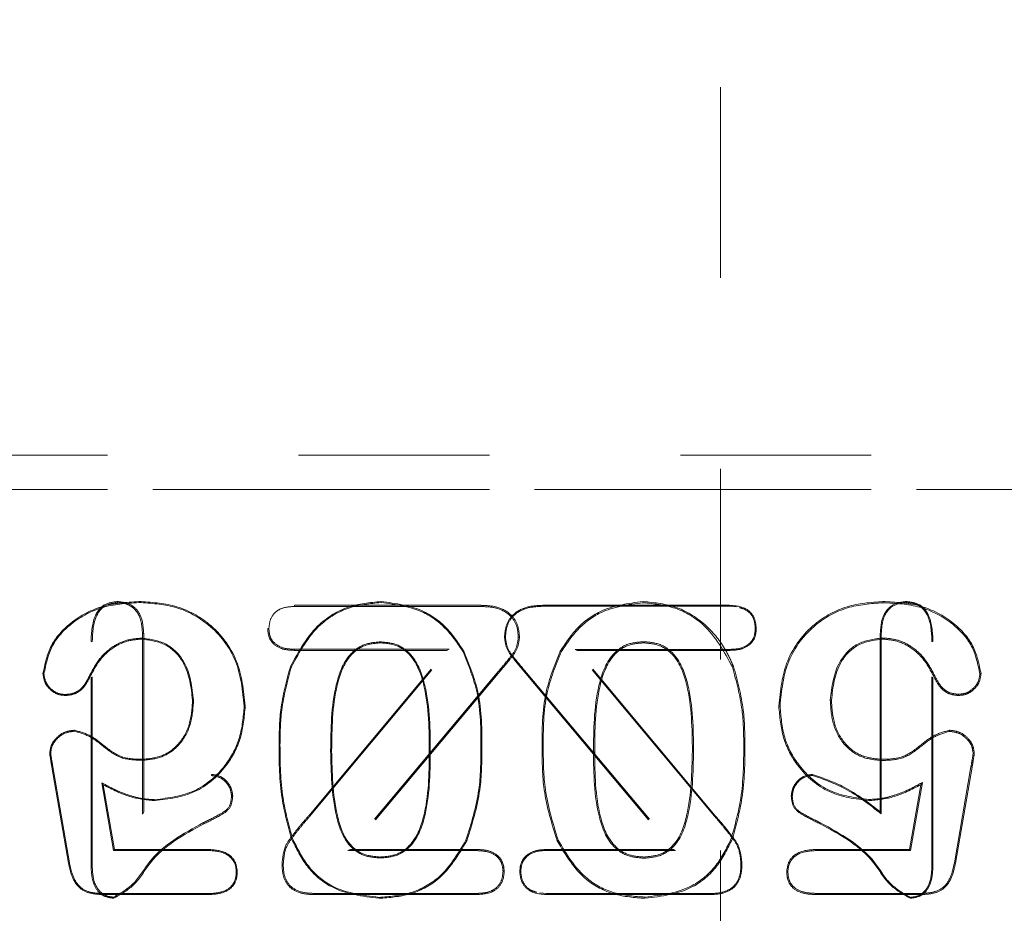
# Model space of a CAD drawing. Header units: inches. Extents: x 220 to 877, y 4 to 174.
# Tile 360 of 656: x 420.942 to 421.457, y 151.742 to 152.21. Entities that reach past the tile are written whole.
import ezdxf

# ---------------------------------------------------------------- set-up
doc = ezdxf.new("R2010")
doc.units = ezdxf.units.IN
doc.header["$LTSCALE"] = 0.5
doc.header["$MEASUREMENT"] = 0
doc.linetypes.add('HIDDEN', pattern=[0.225, 0.15, -0.075])
doc.layers.add('DSS-M-S', color=53, linetype='Continuous')
doc.layers.add('SVD-M-S', color=8, linetype='Continuous')

msp = doc.modelspace()

# ---------------------------------------------------------------- linework, layer by layer
at = {"layer": 'DSS-M-S', "linetype": 'HIDDEN', "lineweight": 18}
msp.add_line((421.30864, 151.67488), (421.30864, 152.99386), dxfattribs=at)
at = {"layer": 'SVD-M-S', "linetype": 'HIDDEN', "lineweight": 18}
for p, q in [((420.68766, 151.98205), (421.71129, 151.98205)), ((420.68766, 151.96401), (421.71129, 151.96401)), ((421.71129, 151.96401), (420.68766, 151.96401)), ((420.99287, 151.90466), (420.99287, 151.90528)), ((421.00517, 151.90476), (421.00518, 151.90528)), ((421.08562, 151.90269), (421.08561, 151.90331)), ((421.08561, 151.90331), (421.18339, 151.90331)), ((421.13086, 151.90476), (421.13085, 151.90528)), ((421.18338, 151.90269), (421.18339, 151.90331)), ((421.31334, 151.90331), (421.21556, 151.90331)), ((421.21557, 151.90279), (421.21556, 151.90331)), ((421.26809, 151.90466), (421.2681, 151.90528)), ((421.31333, 151.90279), (421.31334, 151.90331)), ((421.39378, 151.90466), (421.39377, 151.90528)), ((421.40607, 151.90476), (421.40608, 151.90528)), ((421.08562, 151.90269), (421.18338, 151.90269)), ((421.31333, 151.90279), (421.21557, 151.90279)), ((421.31709, 151.90245), (421.31333, 151.90279)), ((421.00594, 151.8886), (421.00656, 151.88861)), ((421.00594, 151.8886), (421.00594, 151.79381)), ((421.00656, 151.88861), (421.00656, 151.79504)), ((421.07214, 151.89113), (421.07152, 151.89113)), ((421.32691, 151.89113), (421.32743, 151.89113)), ((421.3929, 151.8886), (421.39239, 151.88861)), ((421.39239, 151.88861), (421.39239, 151.79504)), ((421.3929, 151.8886), (421.3929, 151.79402)), ((420.97962, 151.88442), (420.979, 151.88442)), ((420.979, 151.76573), (420.979, 151.88442)), ((420.97962, 151.76574), (420.97962, 151.88442)), ((421.00558, 151.88611), (421.00558, 151.88559)), ((421.13052, 151.88414), (421.13052, 151.88362)), ((421.19605, 151.88655), (421.19554, 151.88655)), ((421.20279, 151.88655), (421.20341, 151.88655)), ((421.26843, 151.88424), (421.26843, 151.88362)), ((421.39337, 151.88621), (421.39337, 151.88559)), ((421.41943, 151.88442), (421.41995, 151.88442)), ((421.41943, 151.76574), (421.41943, 151.88442)), ((421.41995, 151.76573), (421.41995, 151.88442)), ((421.08562, 151.88031), (421.08561, 151.87969)), ((421.1653, 151.87969), (421.08561, 151.87969)), ((421.16663, 151.88031), (421.08562, 151.88031)), ((421.09299, 151.79307), (421.1653, 151.87969)), ((421.09346, 151.79267), (421.16663, 151.88031)), ((421.16663, 151.88031), (421.1653, 151.87969)), ((421.17383, 151.87897), (421.17428, 151.87923)), ((421.2252, 151.87892), (421.22467, 151.87923)), ((421.23254, 151.8802), (421.23365, 151.87969)), ((421.30556, 151.79274), (421.23254, 151.8802)), ((421.23254, 151.8802), (421.31333, 151.8802)), ((421.23365, 151.87969), (421.31334, 151.87969)), ((421.30596, 151.79307), (421.23365, 151.87969)), ((421.31333, 151.8802), (421.31334, 151.87969)), ((420.9543, 151.86732), (420.95378, 151.86732)), ((421.08391, 151.87104), (421.08342, 151.87123)), ((421.19174, 151.86791), (421.11353, 151.77474)), ((421.19222, 151.86751), (421.11486, 151.77536)), ((421.19174, 151.86791), (421.19222, 151.86751)), ((421.20713, 151.86784), (421.20673, 151.86751)), ((421.20673, 151.86751), (421.28409, 151.77536)), ((421.20713, 151.86784), (421.2852, 151.77484)), ((421.31495, 151.87101), (421.31552, 151.87123)), ((421.44455, 151.86732), (421.44517, 151.86732)), ((420.97813, 151.86634), (420.9786, 151.86612)), ((421.42091, 151.86638), (421.42035, 151.86612)), ((420.96562, 151.85658), (420.96562, 151.85607)), ((421.03267, 151.85358), (421.03215, 151.85357)), ((421.36618, 151.85358), (421.3668, 151.85357)), ((421.43332, 151.85669), (421.43333, 151.85607)), ((421.05919, 151.8505), (421.05971, 151.8505)), ((421.33986, 151.8505), (421.33924, 151.8505)), ((420.97029, 151.83734), (420.9703, 151.83786)), ((421.42866, 151.83724), (421.42865, 151.83786)), ((421.07794, 151.83011), (421.07743, 151.83011)), ((421.10447, 151.82712), (421.10499, 151.82712)), ((421.15668, 151.82629), (421.15617, 151.82629)), ((421.18321, 151.82835), (421.18373, 151.82835)), ((421.21584, 151.82835), (421.21522, 151.82835)), ((421.24216, 151.82629), (421.24278, 151.82629)), ((421.29458, 151.82712), (421.29396, 151.82712)), ((421.3209, 151.83011), (421.32152, 151.83011)), ((420.95783, 151.82568), (420.95732, 151.82568)), ((421.00601, 151.82209), (421.00601, 151.8226)), ((421.39293, 151.82198), (421.39294, 151.8226)), ((421.44101, 151.82569), (421.44163, 151.82568)), ((420.95896, 151.81863), (420.95846, 151.81854)), ((420.95846, 151.81854), (420.96716, 151.76822)), ((420.95896, 151.81863), (420.96767, 151.76831)), ((421.43988, 151.81864), (421.43118, 151.76833)), ((421.44049, 151.81854), (421.43179, 151.76822)), ((421.43988, 151.81864), (421.44049, 151.81854)), ((421.04206, 151.81411), (421.04206, 151.81473)), ((421.35689, 151.81421), (421.35689, 151.81473)), ((421.40823, 151.77474), (421.41444, 151.81048)), ((421.41444, 151.81048), (421.41361, 151.80931)), ((420.98465, 151.81029), (420.98534, 151.80931)), ((420.99081, 151.77484), (420.98465, 151.81029)), ((420.99124, 151.77536), (420.98534, 151.80931)), ((421.40771, 151.77536), (421.41361, 151.80931)), ((421.01253, 151.80146), (421.01253, 151.80095)), ((421.05257, 151.80316), (421.05319, 151.80316)), ((421.34628, 151.80316), (421.34576, 151.80316)), ((421.38642, 151.80157), (421.38642, 151.80095)), ((421.00594, 151.79381), (421.00656, 151.79504)), ((421.3929, 151.79402), (421.39239, 151.79504)), ((421.09346, 151.79267), (421.09299, 151.79307)), ((421.30556, 151.79274), (421.30596, 151.79307)), ((421.03785, 151.78942), (421.03812, 151.78886)), ((421.36106, 151.78932), (421.36083, 151.78886)), ((421.08452, 151.78105), (421.08404, 151.78086)), ((421.17535, 151.78016), (421.17582, 151.77994)), ((421.22369, 151.7802), (421.22313, 151.77994)), ((421.31433, 151.78109), (421.31491, 151.78086)), ((420.99081, 151.77484), (420.99124, 151.77536)), ((421.04057, 151.77484), (420.99081, 151.77484)), ((421.04058, 151.77536), (420.99124, 151.77536)), ((421.04057, 151.77484), (421.04058, 151.77536)), ((421.11353, 151.77474), (421.11486, 151.77536)), ((421.11353, 151.77474), (421.18132, 151.77474)), ((421.11486, 151.77536), (421.18133, 151.77536)), ((421.18132, 151.77474), (421.18133, 151.77536)), ((421.28409, 151.77536), (421.21762, 151.77536)), ((421.21763, 151.77484), (421.21762, 151.77536)), ((421.2852, 151.77484), (421.21763, 151.77484)), ((421.2852, 151.77484), (421.28409, 151.77536)), ((421.35838, 151.77474), (421.35837, 151.77536)), ((421.35837, 151.77536), (421.40771, 151.77536)), ((421.35838, 151.77474), (421.40823, 151.77474)), ((421.40823, 151.77474), (421.40771, 151.77536)), ((421.1303, 151.7709), (421.1303, 151.77142)), ((421.26865, 151.7708), (421.26865, 151.77142)), ((420.96767, 151.76831), (420.96716, 151.76822)), ((420.97962, 151.76574), (420.979, 151.76573)), ((421.07965, 151.76714), (421.07903, 151.76714)), ((421.31941, 151.76714), (421.31992, 151.76714)), ((421.41943, 151.76574), (421.41995, 151.76573)), ((421.43118, 151.76833), (421.43179, 151.76822)), ((421.05507, 151.7637), (421.05559, 151.7637)), ((421.19479, 151.76382), (421.19541, 151.76382)), ((421.20405, 151.76382), (421.20353, 151.76382)), ((421.34398, 151.7637), (421.34336, 151.7637)), ((420.98544, 151.75225), (420.98543, 151.75173)), ((420.98543, 151.75173), (421.03996, 151.75173)), ((420.98544, 151.75225), (421.03996, 151.75225)), ((420.99085, 151.75039), (420.99084, 151.74977)), ((421.03996, 151.75225), (421.03996, 151.75173)), ((421.09568, 151.75235), (421.09567, 151.75173)), ((421.18133, 151.75173), (421.09567, 151.75173)), ((421.18132, 151.75235), (421.09568, 151.75235)), ((421.12984, 151.75028), (421.12984, 151.74977)), ((421.18132, 151.75235), (421.18133, 151.75173)), ((421.21397, 151.75259), (421.21763, 151.75225)), ((421.21763, 151.75225), (421.21762, 151.75173)), ((421.21762, 151.75173), (421.30328, 151.75173)), ((421.21763, 151.75225), (421.30327, 151.75225)), ((421.26911, 151.75039), (421.26911, 151.74977)), ((421.30327, 151.75225), (421.30328, 151.75173)), ((421.35899, 151.75235), (421.35898, 151.75173)), ((421.41352, 151.75173), (421.35898, 151.75173)), ((421.41351, 151.75235), (421.35899, 151.75235)), ((421.4081, 151.75028), (421.40811, 151.74977))]:
    msp.add_line(p, q, dxfattribs=at)
for points, knots in [([(421.00518, 151.90528), (420.99855, 151.90495), (420.98532, 151.90429), (420.96872, 151.89552), (420.95693, 151.88267), (420.95483, 151.87244), (420.95378, 151.86732)], [0, 0, 0, 0, 0.280869, 0.560679, 0.780594, 1, 1, 1, 1]), ([(421.00517, 151.90476), (420.99859, 151.90444), (420.98548, 151.90379), (420.96906, 151.89511), (420.95742, 151.88245), (420.95534, 151.87236), (420.9543, 151.86732)], [0, 0, 0, 0, 0.282045, 0.561971, 0.781388, 1, 1, 1, 1]), ([(420.979, 151.88442), (420.9792, 151.88926), (420.97945, 151.89533), (420.98325, 151.90136), (420.98685, 151.90461), (420.99046, 151.90501), (420.99287, 151.90528)], [0, 0, 0, 0, 0.499468, 0.625552, 0.750747, 1, 1, 1, 1]), ([(420.97962, 151.88442), (420.97981, 151.88916), (420.98004, 151.89507), (420.98371, 151.90092), (420.98712, 151.90403), (420.99057, 151.90441), (420.99287, 151.90466)], [0, 0, 0, 0, 0.506436, 0.630972, 0.753295, 1, 1, 1, 1]), ([(420.99287, 151.90528), (420.99517, 151.90501), (420.99976, 151.90449), (421.00585, 151.89819), (421.00629, 151.89225), (421.00656, 151.88861)], [0, 0, 0, 0, 0.280361, 0.559919, 1, 1, 1, 1]), ([(420.99287, 151.90466), (420.99435, 151.90455), (420.99726, 151.90435), (421.00115, 151.90218), (421.00531, 151.89719), (421.00568, 151.89215), (421.00594, 151.8886)], [0, 0, 0, 0, 0.188034, 0.372299, 0.55708, 1, 1, 1, 1]), ([(421.05919, 151.8505), (421.05838, 151.85856), (421.05675, 151.87465), (421.04259, 151.89318), (421.02415, 151.90335), (421.01151, 151.90429), (421.00517, 151.90476)], [0, 0, 0, 0, 0.28038, 0.559182, 0.779118, 1, 1, 1, 1]), ([(421.05971, 151.8505), (421.05889, 151.85863), (421.05724, 151.87487), (421.04294, 151.89358), (421.02432, 151.90385), (421.01156, 151.9048), (421.00518, 151.90528)], [0, 0, 0, 0, 0.280075, 0.559204, 0.779404, 1, 1, 1, 1]), ([(421.13085, 151.90528), (421.12506, 151.90471), (421.11347, 151.90359), (421.09505, 151.89254), (421.08783, 151.87931), (421.08342, 151.87123)], [0, 0, 0, 0, 0.280573, 0.561078, 1, 1, 1, 1]), ([(421.13086, 151.90476), (421.12512, 151.9042), (421.11366, 151.90309), (421.09542, 151.89215), (421.08827, 151.87905), (421.08391, 151.87104)], [0, 0, 0, 0, 0.2805476, 0.5607147, 1, 1, 1, 1]), ([(421.17428, 151.87923), (421.17153, 151.88336), (421.16602, 151.89162), (421.15147, 151.90259), (421.13866, 151.90426), (421.13085, 151.90528)], [0, 0, 0, 0, 0.280993, 0.561726, 1, 1, 1, 1]), ([(421.17383, 151.87897), (421.1711, 151.88307), (421.16565, 151.89125), (421.15124, 151.9021), (421.13858, 151.90376), (421.13086, 151.90476)], [0, 0, 0, 0, 0.281467, 0.562052, 1, 1, 1, 1]), ([(421.18339, 151.90331), (421.18616, 151.90318), (421.19169, 151.90292), (421.19881, 151.89925), (421.20288, 151.89309), (421.20323, 151.88873), (421.20341, 151.88655)], [0, 0, 0, 0, 0.2808821, 0.5598224, 0.7796924, 1, 1, 1, 1]), ([(421.21556, 151.90331), (421.21279, 151.90318), (421.20726, 151.90292), (421.20014, 151.89925), (421.19607, 151.89309), (421.19571, 151.88873), (421.19554, 151.88655)], [0, 0, 0, 0, 0.280882, 0.559822, 0.779692, 1, 1, 1, 1]), ([(421.22467, 151.87923), (421.22742, 151.88336), (421.23293, 151.89162), (421.24748, 151.90259), (421.26029, 151.90426), (421.2681, 151.90528)], [0, 0, 0, 0, 0.280993, 0.561726, 1, 1, 1, 1]), ([(421.2252, 151.87892), (421.22793, 151.88301), (421.23338, 151.89118), (421.24775, 151.90201), (421.26039, 151.90365), (421.26809, 151.90466)], [0, 0, 0, 0, 0.281562, 0.562117, 1, 1, 1, 1]), ([(421.26809, 151.90466), (421.27381, 151.9041), (421.28525, 151.90299), (421.30346, 151.89208), (421.31059, 151.879), (421.31495, 151.87101)], [0, 0, 0, 0, 0.280542, 0.560641, 1, 1, 1, 1]), ([(421.2681, 151.90528), (421.27418, 151.90467), (421.28636, 151.90346), (421.30143, 151.89347), (421.31074, 151.88196), (421.31423, 151.87413), (421.31552, 151.87123)], [0, 0, 0, 0, 0.292398, 0.5857, 0.846291, 1, 1, 1, 1]), ([(421.32743, 151.89113), (421.32724, 151.89312), (421.32687, 151.89709), (421.32172, 151.90269), (421.31652, 151.90307), (421.31334, 151.90331)], [0, 0, 0, 0, 0.280869, 0.560441, 1, 1, 1, 1]), ([(421.33924, 151.8505), (421.34006, 151.85863), (421.34171, 151.87487), (421.35601, 151.89358), (421.37463, 151.90385), (421.38739, 151.9048), (421.39377, 151.90528)], [0, 0, 0, 0, 0.280075, 0.559204, 0.779404, 1, 1, 1, 1]), ([(421.33986, 151.8505), (421.34067, 151.85855), (421.3423, 151.87461), (421.35643, 151.8931), (421.37483, 151.90325), (421.38745, 151.90419), (421.39378, 151.90466)], [0, 0, 0, 0, 0.280442, 0.559177, 0.77906, 1, 1, 1, 1]), ([(421.40608, 151.90528), (421.40378, 151.90501), (421.39919, 151.90449), (421.3931, 151.89819), (421.39266, 151.89225), (421.39239, 151.88861)], [0, 0, 0, 0, 0.280361, 0.559919, 1, 1, 1, 1]), ([(421.40607, 151.90476), (421.40386, 151.90451), (421.39945, 151.90401), (421.39357, 151.89791), (421.39316, 151.89215), (421.3929, 151.8886)], [0, 0, 0, 0, 0.279652, 0.556233, 1, 1, 1, 1]), ([(421.39377, 151.90528), (421.4004, 151.90495), (421.41363, 151.90429), (421.43023, 151.89552), (421.44202, 151.88267), (421.44412, 151.87244), (421.44517, 151.86732)], [0, 0, 0, 0, 0.280869, 0.560679, 0.780594, 1, 1, 1, 1]), ([(421.39378, 151.90466), (421.40035, 151.90433), (421.41343, 151.90369), (421.42982, 151.89503), (421.44143, 151.8824), (421.44351, 151.87234), (421.44455, 151.86732)], [0, 0, 0, 0, 0.282284, 0.562234, 0.78155, 1, 1, 1, 1]), ([(421.41943, 151.88442), (421.41924, 151.88918), (421.41901, 151.89511), (421.41532, 151.90099), (421.41187, 151.90412), (421.4084, 151.90451), (421.40607, 151.90476)], [0, 0, 0, 0, 0.5052384, 0.6300376, 0.7528509, 1, 1, 1, 1]), ([(421.41995, 151.88442), (421.41975, 151.88926), (421.4195, 151.89533), (421.4157, 151.90136), (421.4121, 151.90461), (421.40848, 151.90501), (421.40608, 151.90528)], [0, 0, 0, 0, 0.499468, 0.625552, 0.750747, 1, 1, 1, 1]), ([(421.07214, 151.89113), (421.07232, 151.89304), (421.07267, 151.89681), (421.07646, 151.9009), (421.08111, 151.9025), (421.0841, 151.90262), (421.08562, 151.90269)], [0, 0, 0, 0, 0.2799433, 0.554164, 0.7737848, 1, 1, 1, 1]), ([(421.18338, 151.90269), (421.1861, 151.90257), (421.19147, 151.90232), (421.19836, 151.89879), (421.20228, 151.89286), (421.20262, 151.88866), (421.20279, 151.88655)], [0, 0, 0, 0, 0.284619, 0.561948, 0.779499, 1, 1, 1, 1]), ([(421.21557, 151.90279), (421.21284, 151.90267), (421.20745, 151.90242), (421.20051, 151.89887), (421.19657, 151.8929), (421.19622, 151.88867), (421.19605, 151.88655)], [0, 0, 0, 0, 0.283978, 0.561581, 0.779529, 1, 1, 1, 1]), ([(421.32691, 151.89113), (421.32673, 151.89304), (421.32637, 151.89683), (421.32277, 151.90089), (421.31979, 151.90175), (421.31861, 151.90209)], [0, 0, 0, 0, 0.380562, 0.754374, 1, 1, 1, 1]), ([(421.08561, 151.87969), (421.08368, 151.87976), (421.07982, 151.8799), (421.07479, 151.8823), (421.07184, 151.88655), (421.07163, 151.8896), (421.07152, 151.89113)], [0, 0, 0, 0, 0.281005, 0.560058, 0.779623, 1, 1, 1, 1]), ([(421.08562, 151.88031), (421.08373, 151.88037), (421.08003, 151.8805), (421.07523, 151.88278), (421.07243, 151.88679), (421.07224, 151.88967), (421.07214, 151.89113)], [0, 0, 0, 0, 0.287301, 0.564133, 0.779203, 1, 1, 1, 1]), ([(421.31333, 151.8802), (421.31523, 151.88027), (421.31895, 151.8804), (421.32379, 151.8827), (421.32661, 151.88675), (421.32681, 151.88966), (421.32691, 151.89113)], [0, 0, 0, 0, 0.286209, 0.563422, 0.779267, 1, 1, 1, 1]), ([(421.31334, 151.87969), (421.31527, 151.87976), (421.31913, 151.8799), (421.32416, 151.8823), (421.32711, 151.88655), (421.32732, 151.8896), (421.32743, 151.89113)], [0, 0, 0, 0, 0.281005, 0.560058, 0.779623, 1, 1, 1, 1]), ([(420.97813, 151.86634), (420.97969, 151.8693), (420.98281, 151.87523), (420.98978, 151.88166), (420.99766, 151.88548), (421.00294, 151.8859), (421.00558, 151.88611)], [0, 0, 0, 0, 0.279067, 0.55901, 0.779782, 1, 1, 1, 1]), ([(420.9786, 151.86612), (420.98014, 151.86905), (420.98321, 151.87489), (420.99006, 151.88122), (420.99781, 151.88497), (421.00299, 151.88539), (421.00558, 151.88559)], [0, 0, 0, 0, 0.280165, 0.560008, 0.780024, 1, 1, 1, 1]), ([(421.00558, 151.88611), (421.01003, 151.8855), (421.01895, 151.88428), (421.03055, 151.87198), (421.03187, 151.86054), (421.03267, 151.85358)], [0, 0, 0, 0, 0.280775, 0.562053, 1, 1, 1, 1]), ([(421.00558, 151.88559), (421.00995, 151.885), (421.01869, 151.88381), (421.03008, 151.8717), (421.03137, 151.86045), (421.03215, 151.85357)], [0, 0, 0, 0, 0.279961, 0.560246, 1, 1, 1, 1]), ([(421.10447, 151.82712), (421.1046, 151.83867), (421.1048, 151.85602), (421.11186, 151.87593), (421.1216, 151.8834), (421.12755, 151.88389), (421.13052, 151.88414)], [0, 0, 0, 0, 0.497472, 0.7473126, 0.8738189, 1, 1, 1, 1]), ([(421.10499, 151.82712), (421.10512, 151.83863), (421.10531, 151.85585), (421.11226, 151.87558), (421.12181, 151.88291), (421.12761, 151.88338), (421.13052, 151.88362)], [0, 0, 0, 0, 0.501487, 0.750618, 0.875105, 1, 1, 1, 1]), ([(421.13052, 151.88414), (421.13353, 151.8839), (421.13956, 151.88342), (421.14941, 151.87581), (421.15647, 151.85559), (421.1566, 151.838), (421.15668, 151.82629)], [0, 0, 0, 0, 0.1260725, 0.2526619, 0.5024586, 1, 1, 1, 1]), ([(421.13052, 151.88362), (421.13346, 151.88339), (421.13935, 151.88293), (421.149, 151.87545), (421.15596, 151.85543), (421.15608, 151.83796), (421.15617, 151.82629)], [0, 0, 0, 0, 0.1248893, 0.2493346, 0.4984395, 1, 1, 1, 1]), ([(421.20279, 151.88655), (421.20253, 151.88452), (421.20199, 151.88041), (421.19724, 151.87452), (421.19384, 151.87043), (421.19174, 151.86791)], [0, 0, 0, 0, 0.272549, 0.551329, 1, 1, 1, 1]), ([(421.20341, 151.88655), (421.20313, 151.88443), (421.20258, 151.88019), (421.19776, 151.87417), (421.19432, 151.87004), (421.19222, 151.86751)], [0, 0, 0, 0, 0.278642, 0.558839, 1, 1, 1, 1]), ([(421.19554, 151.88655), (421.19581, 151.88443), (421.19637, 151.88019), (421.20118, 151.87417), (421.20463, 151.87004), (421.20673, 151.86751)], [0, 0, 0, 0, 0.278642, 0.558839, 1, 1, 1, 1]), ([(421.19605, 151.88655), (421.19632, 151.8845), (421.19686, 151.88038), (421.20162, 151.87446), (421.20503, 151.87036), (421.20713, 151.86784)], [0, 0, 0, 0, 0.273586, 0.552602, 1, 1, 1, 1]), ([(421.26843, 151.88424), (421.26541, 151.884), (421.25935, 151.88352), (421.24946, 151.87588), (421.24237, 151.85563), (421.24225, 151.83801), (421.24216, 151.82629)], [0, 0, 0, 0, 0.126305, 0.253318, 0.503251, 1, 1, 1, 1]), ([(421.26843, 151.88362), (421.26548, 151.88339), (421.2596, 151.88293), (421.24995, 151.87545), (421.24299, 151.85543), (421.24287, 151.83796), (421.24278, 151.82629)], [0, 0, 0, 0, 0.124889, 0.249335, 0.49844, 1, 1, 1, 1]), ([(421.29458, 151.82712), (421.29445, 151.83868), (421.29426, 151.85606), (421.28717, 151.876), (421.27739, 151.8835), (421.27142, 151.884), (421.26843, 151.88424)], [0, 0, 0, 0, 0.49668, 0.746661, 0.873566, 1, 1, 1, 1]), ([(421.29396, 151.82712), (421.29383, 151.83863), (421.29364, 151.85585), (421.28669, 151.87558), (421.27714, 151.88291), (421.27134, 151.88338), (421.26843, 151.88362)], [0, 0, 0, 0, 0.501487, 0.750618, 0.875105, 1, 1, 1, 1]), ([(421.39337, 151.88621), (421.3889, 151.8856), (421.37994, 151.88438), (421.3683, 151.87203), (421.36698, 151.86056), (421.36618, 151.85358)], [0, 0, 0, 0, 0.280933, 0.562407, 1, 1, 1, 1]), ([(421.39337, 151.88559), (421.389, 151.885), (421.38026, 151.88381), (421.36887, 151.8717), (421.36758, 151.86045), (421.3668, 151.85357)], [0, 0, 0, 0, 0.279961, 0.560246, 1, 1, 1, 1]), ([(421.42091, 151.86638), (421.41935, 151.86935), (421.41622, 151.8753), (421.40923, 151.88175), (421.40132, 151.88558), (421.39602, 151.886), (421.39337, 151.88621)], [0, 0, 0, 0, 0.2788515, 0.5588148, 0.7797359, 1, 1, 1, 1]), ([(421.42035, 151.86612), (421.41881, 151.86905), (421.41574, 151.87489), (421.40889, 151.88122), (421.40114, 151.88497), (421.39596, 151.88539), (421.39337, 151.88559)], [0, 0, 0, 0, 0.280165, 0.560008, 0.780024, 1, 1, 1, 1]), ([(421.18321, 151.82835), (421.18321, 151.83819), (421.1832, 151.85569), (421.17669, 151.87188), (421.17383, 151.87897)], [0, 0, 0, 0, 0.561814, 1, 1, 1, 1]), ([(421.18373, 151.82835), (421.18372, 151.83822), (421.18371, 151.85581), (421.17716, 151.87208), (421.17428, 151.87923)], [0, 0, 0, 0, 0.560838, 1, 1, 1, 1]), ([(421.21522, 151.82835), (421.21523, 151.83822), (421.21524, 151.85581), (421.22179, 151.87208), (421.22467, 151.87923)], [0, 0, 0, 0, 0.560838, 1, 1, 1, 1]), ([(421.21584, 151.82835), (421.21584, 151.83818), (421.21585, 151.85566), (421.22236, 151.87184), (421.2252, 151.87892)], [0, 0, 0, 0, 0.562011, 1, 1, 1, 1]), ([(420.95378, 151.86732), (420.95406, 151.86565), (420.95462, 151.86228), (420.95786, 151.85868), (420.96162, 151.85636), (420.96429, 151.85616), (420.96562, 151.85607)], [0, 0, 0, 0, 0.278968, 0.55929, 0.779513, 1, 1, 1, 1]), ([(420.9543, 151.86732), (420.95456, 151.86573), (420.9551, 151.86251), (420.9582, 151.85908), (420.96179, 151.85685), (420.96434, 151.85667), (420.96562, 151.85658)], [0, 0, 0, 0, 0.278006, 0.559534, 0.77838, 1, 1, 1, 1]), ([(421.08342, 151.87123), (421.08138, 151.86368), (421.07772, 151.8502), (421.07752, 151.83625), (421.07743, 151.83011)], [0, 0, 0, 0, 0.559554, 1, 1, 1, 1]), ([(421.08391, 151.87104), (421.08187, 151.86354), (421.07824, 151.85012), (421.07803, 151.83623), (421.07794, 151.83011)], [0, 0, 0, 0, 0.559087, 1, 1, 1, 1]), ([(421.31495, 151.87101), (421.31698, 151.86351), (421.32061, 151.8501), (421.32081, 151.83622), (421.3209, 151.83011)], [0, 0, 0, 0, 0.558993, 1, 1, 1, 1]), ([(421.31552, 151.87123), (421.31757, 151.86368), (421.32123, 151.8502), (421.32143, 151.83625), (421.32152, 151.83011)], [0, 0, 0, 0, 0.559554, 1, 1, 1, 1]), ([(421.44455, 151.86732), (421.44428, 151.86574), (421.44375, 151.86256), (421.44068, 151.85916), (421.43712, 151.85695), (421.4346, 151.85678), (421.43332, 151.85669)], [0, 0, 0, 0, 0.277791, 0.559583, 0.778147, 1, 1, 1, 1]), ([(421.44517, 151.86732), (421.44489, 151.86565), (421.44433, 151.86228), (421.44108, 151.85868), (421.43733, 151.85636), (421.43466, 151.85616), (421.43333, 151.85607)], [0, 0, 0, 0, 0.2789683, 0.5592903, 0.7795134, 1, 1, 1, 1]), ([(420.96562, 151.85658), (420.9672, 151.85673), (420.97036, 151.85703), (420.97514, 151.86044), (420.977, 151.86409), (420.97813, 151.86634)], [0, 0, 0, 0, 0.2785691, 0.5565302, 1, 1, 1, 1]), ([(420.96562, 151.85607), (420.96726, 151.85622), (420.97055, 151.85653), (420.97551, 151.86005), (420.97743, 151.86382), (420.9786, 151.86612)], [0, 0, 0, 0, 0.280017, 0.560139, 1, 1, 1, 1]), ([(421.43333, 151.85607), (421.43169, 151.85622), (421.4284, 151.85653), (421.42344, 151.86005), (421.42152, 151.86382), (421.42035, 151.86612)], [0, 0, 0, 0, 0.280017, 0.560139, 1, 1, 1, 1]), ([(421.43332, 151.85669), (421.43176, 151.85683), (421.42863, 151.85713), (421.42388, 151.86052), (421.42204, 151.86415), (421.42091, 151.86638)], [0, 0, 0, 0, 0.278256, 0.555772, 1, 1, 1, 1]), ([(421.03267, 151.85358), (421.03238, 151.84926), (421.03181, 151.84061), (421.02575, 151.82969), (421.01626, 151.82313), (421.00943, 151.82243), (421.00601, 151.82209)], [0, 0, 0, 0, 0.279131, 0.558986, 0.779803, 1, 1, 1, 1]), ([(421.03215, 151.85357), (421.03187, 151.84931), (421.03131, 151.84079), (421.02536, 151.83006), (421.01606, 151.82362), (421.00936, 151.82294), (421.00601, 151.8226)], [0, 0, 0, 0, 0.280699, 0.560258, 0.779956, 1, 1, 1, 1]), ([(421.36618, 151.85358), (421.36646, 151.84925), (421.36704, 151.84058), (421.37312, 151.82962), (421.38265, 151.82303), (421.38951, 151.82233), (421.39293, 151.82198)], [0, 0, 0, 0, 0.278823, 0.558736, 0.779773, 1, 1, 1, 1]), ([(421.3668, 151.85357), (421.36708, 151.84931), (421.36764, 151.84079), (421.37359, 151.83006), (421.38289, 151.82362), (421.38959, 151.82294), (421.39294, 151.8226)], [0, 0, 0, 0, 0.280699, 0.560258, 0.779956, 1, 1, 1, 1]), ([(421.01253, 151.80095), (421.01967, 151.80186), (421.03394, 151.80368), (421.0496, 151.81725), (421.0583, 151.83368), (421.05924, 151.84489), (421.05971, 151.8505)], [0, 0, 0, 0, 0.279525, 0.558857, 0.77936, 1, 1, 1, 1]), ([(421.01253, 151.80146), (421.01959, 151.80237), (421.0337, 151.80417), (421.04919, 151.81759), (421.0578, 151.83384), (421.05873, 151.84494), (421.05919, 151.8505)], [0, 0, 0, 0, 0.27952, 0.558563, 0.779048, 1, 1, 1, 1]), ([(421.38642, 151.80095), (421.37928, 151.80186), (421.36501, 151.80368), (421.34935, 151.81725), (421.34065, 151.83368), (421.33971, 151.84489), (421.33924, 151.8505)], [0, 0, 0, 0, 0.279525, 0.558857, 0.77936, 1, 1, 1, 1]), ([(421.38642, 151.80157), (421.37938, 151.80247), (421.36529, 151.80426), (421.34985, 151.81766), (421.34125, 151.83387), (421.34032, 151.84495), (421.33986, 151.8505)], [0, 0, 0, 0, 0.279519, 0.558504, 0.778985, 1, 1, 1, 1]), ([(420.9703, 151.83786), (420.96846, 151.83763), (420.96477, 151.83718), (420.96069, 151.83388), (420.95782, 151.83002), (420.95748, 151.82712), (420.95732, 151.82568)], [0, 0, 0, 0, 0.279669, 0.559699, 0.780039, 1, 1, 1, 1]), ([(420.97029, 151.83734), (420.96852, 151.83712), (420.96498, 151.83669), (420.96108, 151.83351), (420.95831, 151.82983), (420.95799, 151.82706), (420.95783, 151.82568)], [0, 0, 0, 0, 0.2804984, 0.5610729, 0.7810298, 1, 1, 1, 1]), ([(421.00601, 151.82209), (421.00217, 151.82218), (420.99447, 151.82238), (420.9859, 151.82889), (420.97858, 151.83497), (420.97302, 151.83656), (420.97029, 151.83734)], [0, 0, 0, 0, 0.284058, 0.568056, 0.787581, 1, 1, 1, 1]), ([(421.00601, 151.8226), (421.00222, 151.82269), (420.99462, 151.82288), (420.98614, 151.82937), (420.97877, 151.83547), (420.97311, 151.83706), (420.9703, 151.83786)], [0, 0, 0, 0, 0.279977, 0.560502, 0.78139, 1, 1, 1, 1]), ([(421.39293, 151.82198), (421.39679, 151.82208), (421.40451, 151.82228), (421.4131, 151.82879), (421.42041, 151.83487), (421.42595, 151.83646), (421.42866, 151.83724)], [0, 0, 0, 0, 0.28487, 0.569566, 0.788821, 1, 1, 1, 1]), ([(421.39294, 151.8226), (421.39673, 151.82269), (421.40433, 151.82288), (421.41281, 151.82937), (421.42018, 151.83547), (421.42584, 151.83706), (421.42865, 151.83786)], [0, 0, 0, 0, 0.279977, 0.560502, 0.78139, 1, 1, 1, 1]), ([(421.42865, 151.83786), (421.43049, 151.83763), (421.43418, 151.83718), (421.43826, 151.83388), (421.44113, 151.83002), (421.44146, 151.82712), (421.44163, 151.82568)], [0, 0, 0, 0, 0.279669, 0.559699, 0.780039, 1, 1, 1, 1]), ([(421.42866, 151.83724), (421.43042, 151.83702), (421.43392, 151.83659), (421.4378, 151.83344), (421.44054, 151.82979), (421.44085, 151.82705), (421.44101, 151.82569)], [0, 0, 0, 0, 0.280665, 0.561365, 0.781253, 1, 1, 1, 1]), ([(421.07743, 151.83011), (421.07751, 151.82074), (421.07767, 151.80403), (421.08209, 151.78794), (421.08404, 151.78086)], [0, 0, 0, 0, 0.56037, 1, 1, 1, 1]), ([(421.07794, 151.83011), (421.07803, 151.82077), (421.07818, 151.80412), (421.08259, 151.78809), (421.08452, 151.78105)], [0, 0, 0, 0, 0.561036, 1, 1, 1, 1]), ([(421.1303, 151.7709), (421.12737, 151.77114), (421.12151, 151.77162), (421.11167, 151.77875), (421.10504, 151.79867), (421.1047, 151.81575), (421.10447, 151.82712)], [0, 0, 0, 0, 0.126103, 0.252838, 0.502509, 1, 1, 1, 1]), ([(421.1303, 151.77142), (421.12743, 151.77165), (421.12171, 151.77212), (421.11207, 151.77911), (421.10556, 151.79885), (421.10521, 151.8158), (421.10499, 151.82712)], [0, 0, 0, 0, 0.125052, 0.249629, 0.498484, 1, 1, 1, 1]), ([(421.15617, 151.82629), (421.15606, 151.81499), (421.15589, 151.79807), (421.14859, 151.77868), (421.13884, 151.77203), (421.13315, 151.77162), (421.1303, 151.77142)], [0, 0, 0, 0, 0.501532, 0.750433, 0.874965, 1, 1, 1, 1]), ([(421.15668, 151.82629), (421.15657, 151.81494), (421.1564, 151.79789), (421.14898, 151.77831), (421.13903, 151.77154), (421.1332, 151.77111), (421.1303, 151.7709)], [0, 0, 0, 0, 0.497553, 0.747354, 0.873984, 1, 1, 1, 1]), ([(421.17535, 151.78016), (421.17809, 151.78893), (421.18299, 151.80466), (421.18314, 151.82109), (421.18321, 151.82835)], [0, 0, 0, 0, 0.558432, 1, 1, 1, 1]), ([(421.17582, 151.77994), (421.17858, 151.78877), (421.18351, 151.80456), (421.18366, 151.82107), (421.18373, 151.82835)], [0, 0, 0, 0, 0.559155, 1, 1, 1, 1]), ([(421.22313, 151.77994), (421.22037, 151.78877), (421.21544, 151.80456), (421.21529, 151.82107), (421.21522, 151.82835)], [0, 0, 0, 0, 0.559155, 1, 1, 1, 1]), ([(421.22369, 151.7802), (421.22096, 151.78897), (421.21606, 151.80467), (421.21591, 151.8211), (421.21584, 151.82835)], [0, 0, 0, 0, 0.5582866, 1, 1, 1, 1]), ([(421.24216, 151.82629), (421.24227, 151.81493), (421.24244, 151.79785), (421.24989, 151.77824), (421.25988, 151.77144), (421.26573, 151.77101), (421.26865, 151.7708)], [0, 0, 0, 0, 0.496769, 0.746747, 0.873792, 1, 1, 1, 1]), ([(421.24278, 151.82629), (421.24289, 151.81499), (421.24306, 151.79807), (421.25036, 151.77868), (421.26011, 151.77203), (421.2658, 151.77162), (421.26865, 151.77142)], [0, 0, 0, 0, 0.5015325, 0.7504334, 0.8749654, 1, 1, 1, 1]), ([(421.26865, 151.7708), (421.27159, 151.77104), (421.27748, 151.77152), (421.28736, 151.77867), (421.29402, 151.79864), (421.29436, 151.81574), (421.29458, 151.82712)], [0, 0, 0, 0, 0.126309, 0.253469, 0.503303, 1, 1, 1, 1]), ([(421.26865, 151.77142), (421.27152, 151.77165), (421.27724, 151.77212), (421.28687, 151.77911), (421.29339, 151.79885), (421.29373, 151.8158), (421.29396, 151.82712)], [0, 0, 0, 0, 0.125052, 0.249629, 0.498484, 1, 1, 1, 1]), ([(421.3209, 151.83011), (421.32082, 151.82077), (421.32067, 151.80414), (421.31626, 151.78812), (421.31433, 151.78109)], [0, 0, 0, 0, 0.56117, 1, 1, 1, 1]), ([(421.32152, 151.83011), (421.32144, 151.82074), (421.32128, 151.80403), (421.31686, 151.78794), (421.31491, 151.78086)], [0, 0, 0, 0, 0.56037, 1, 1, 1, 1]), ([(420.95732, 151.82568), (420.95751, 151.82434), (420.95787, 151.82196), (420.95828, 151.81959), (420.95846, 151.81854)], [0, 0, 0, 0, 0.5599229, 1, 1, 1, 1]), ([(420.95783, 151.82568), (420.95803, 151.82437), (420.95838, 151.82201), (420.95879, 151.81967), (420.95896, 151.81863)], [0, 0, 0, 0, 0.557268, 1, 1, 1, 1]), ([(421.44101, 151.82569), (421.44082, 151.82438), (421.44046, 151.82203), (421.44006, 151.81968), (421.43988, 151.81864)], [0, 0, 0, 0, 0.556751, 1, 1, 1, 1]), ([(421.44163, 151.82568), (421.44143, 151.82434), (421.44108, 151.82196), (421.44067, 151.81959), (421.44049, 151.81854)], [0, 0, 0, 0, 0.559923, 1, 1, 1, 1]), ([(421.04206, 151.81473), (421.04371, 151.81448), (421.04703, 151.814), (421.05055, 151.81076), (421.0528, 151.80707), (421.05306, 151.80447), (421.05319, 151.80316)], [0, 0, 0, 0, 0.279006, 0.559181, 0.779708, 1, 1, 1, 1]), ([(421.04206, 151.81411), (421.04362, 151.81388), (421.04675, 151.81341), (421.05007, 151.81035), (421.0522, 151.80686), (421.05245, 151.8044), (421.05257, 151.80316)], [0, 0, 0, 0, 0.277566, 0.5586511, 0.7790738, 1, 1, 1, 1]), ([(421.35689, 151.81473), (421.35524, 151.81448), (421.35192, 151.814), (421.3484, 151.81076), (421.34615, 151.80707), (421.34589, 151.80447), (421.34576, 151.80316)], [0, 0, 0, 0, 0.279006, 0.559181, 0.779708, 1, 1, 1, 1]), ([(421.35689, 151.81421), (421.35531, 151.81398), (421.35215, 151.81351), (421.3488, 151.81042), (421.34665, 151.8069), (421.3464, 151.80441), (421.34628, 151.80316)], [0, 0, 0, 0, 0.277829, 0.558745, 0.779179, 1, 1, 1, 1]), ([(421.39239, 151.79504), (421.38629, 151.79977), (421.37546, 151.80818), (421.36255, 151.81273), (421.35689, 151.81473)], [0, 0, 0, 0, 0.562116, 1, 1, 1, 1]), ([(421.3929, 151.79402), (421.38669, 151.79886), (421.37569, 151.80744), (421.36259, 151.81216), (421.35689, 151.81421)], [0, 0, 0, 0, 0.564758, 1, 1, 1, 1]), ([(421.41444, 151.81048), (421.41147, 151.80886), (421.40657, 151.80619), (421.3993, 151.80353), (421.39295, 151.8019), (421.3886, 151.80168), (421.38642, 151.80157)], [0, 0, 0, 0, 0.341425, 0.561414, 0.780857, 1, 1, 1, 1]), ([(420.98465, 151.81029), (420.98761, 151.80868), (420.99247, 151.80604), (420.99971, 151.80341), (421.00604, 151.8018), (421.01036, 151.80157), (421.01253, 151.80146)], [0, 0, 0, 0, 0.341155, 0.5611618, 0.7807098, 1, 1, 1, 1]), ([(420.98534, 151.80931), (420.99014, 151.8068), (420.99871, 151.8023), (421.00831, 151.80136), (421.01253, 151.80095)], [0, 0, 0, 0, 0.560311, 1, 1, 1, 1]), ([(421.41361, 151.80931), (421.40881, 151.8068), (421.40024, 151.8023), (421.39064, 151.80136), (421.38642, 151.80095)], [0, 0, 0, 0, 0.5603112, 1, 1, 1, 1]), ([(421.05257, 151.80316), (421.05234, 151.80113), (421.05188, 151.79703), (421.04528, 151.79307), (421.0407, 151.79082), (421.03785, 151.78942)], [0, 0, 0, 0, 0.270954, 0.546277, 1, 1, 1, 1]), ([(421.05319, 151.80316), (421.05294, 151.80101), (421.05245, 151.7967), (421.04569, 151.79256), (421.04099, 151.79027), (421.03812, 151.78886)], [0, 0, 0, 0, 0.277972, 0.557563, 1, 1, 1, 1]), ([(421.34576, 151.80316), (421.34601, 151.80101), (421.3465, 151.7967), (421.35326, 151.79256), (421.35796, 151.79027), (421.36083, 151.78886)], [0, 0, 0, 0, 0.277972, 0.557563, 1, 1, 1, 1]), ([(421.34628, 151.80316), (421.34651, 151.80111), (421.34698, 151.79698), (421.3536, 151.79299), (421.3582, 151.79073), (421.36106, 151.78932)], [0, 0, 0, 0, 0.2721658, 0.5482089, 1, 1, 1, 1]), ([(421.07903, 151.76714), (421.07927, 151.77064), (421.07968, 151.77641), (421.08454, 151.78281), (421.08863, 151.78802), (421.09154, 151.79139), (421.09299, 151.79307)], [0, 0, 0, 0, 0.3385503, 0.5587504, 0.7793751, 1, 1, 1, 1]), ([(421.07965, 151.76714), (421.07988, 151.77056), (421.08028, 151.77619), (421.08507, 151.78247), (421.08911, 151.78763), (421.09201, 151.79099), (421.09346, 151.79267)], [0, 0, 0, 0, 0.335107, 0.553698, 0.776683, 1, 1, 1, 1]), ([(421.31941, 151.76714), (421.31917, 151.77057), (421.31877, 151.77623), (421.31397, 151.78253), (421.30992, 151.7877), (421.30702, 151.79106), (421.30556, 151.79274)], [0, 0, 0, 0, 0.33569, 0.554551, 0.777137, 1, 1, 1, 1]), ([(421.31992, 151.76714), (421.31968, 151.77064), (421.31927, 151.77641), (421.3144, 151.78281), (421.31032, 151.78802), (421.30741, 151.79139), (421.30596, 151.79307)], [0, 0, 0, 0, 0.33855, 0.55875, 0.779375, 1, 1, 1, 1]), ([(421.03812, 151.78886), (421.02758, 151.78313), (421.01286, 151.77513), (421.00262, 151.75642), (420.99469, 151.75194), (420.99084, 151.74977)], [0, 0, 0, 0, 0.565817, 0.78979, 1, 1, 1, 1]), ([(421.03785, 151.78942), (421.02723, 151.78365), (421.01243, 151.7756), (421.00224, 151.75699), (420.99451, 151.7525), (420.99085, 151.75039)], [0, 0, 0, 0, 0.5720161, 0.7976144, 1, 1, 1, 1]), ([(421.36083, 151.78886), (421.37137, 151.78313), (421.38609, 151.77513), (421.39633, 151.75642), (421.40426, 151.75194), (421.40811, 151.74977)], [0, 0, 0, 0, 0.565817, 0.78979, 1, 1, 1, 1]), ([(421.36106, 151.78932), (421.37166, 151.78356), (421.38644, 151.77552), (421.39664, 151.75689), (421.40441, 151.75241), (421.4081, 151.75028)], [0, 0, 0, 0, 0.57098, 0.796306, 1, 1, 1, 1]), ([(421.08404, 151.78086), (421.08647, 151.7759), (421.09134, 151.76598), (421.10679, 151.75258), (421.12111, 151.75083), (421.12984, 151.74977)], [0, 0, 0, 0, 0.281133, 0.561633, 1, 1, 1, 1]), ([(421.08452, 151.78105), (421.08693, 151.77613), (421.09174, 151.76632), (421.10704, 151.75306), (421.1212, 151.75133), (421.12984, 151.75028)], [0, 0, 0, 0, 0.2815171, 0.5615654, 1, 1, 1, 1]), ([(421.12984, 151.75028), (421.13524, 151.75069), (421.14601, 151.75149), (421.16374, 151.76068), (421.17095, 151.77277), (421.17535, 151.78016)], [0, 0, 0, 0, 0.2810456, 0.5606288, 1, 1, 1, 1]), ([(421.12984, 151.74977), (421.13529, 151.75017), (421.14618, 151.75099), (421.16409, 151.76027), (421.17138, 151.77249), (421.17582, 151.77994)], [0, 0, 0, 0, 0.2807974, 0.5610251, 1, 1, 1, 1]), ([(421.26911, 151.74977), (421.26366, 151.75017), (421.25277, 151.75099), (421.23486, 151.76027), (421.22757, 151.77249), (421.22313, 151.77994)], [0, 0, 0, 0, 0.2807974, 0.5610251, 1, 1, 1, 1]), ([(421.26911, 151.75039), (421.26372, 151.75079), (421.25297, 151.75159), (421.23528, 151.76076), (421.22808, 151.77283), (421.22369, 151.7802)], [0, 0, 0, 0, 0.281096, 0.560549, 1, 1, 1, 1]), ([(421.31433, 151.78109), (421.31193, 151.77618), (421.30713, 151.76639), (421.29186, 151.75316), (421.27773, 151.75144), (421.26911, 151.75039)], [0, 0, 0, 0, 0.2815945, 0.5615516, 1, 1, 1, 1]), ([(421.31491, 151.78086), (421.31247, 151.7759), (421.30761, 151.76598), (421.29215, 151.75258), (421.27784, 151.75083), (421.26911, 151.74977)], [0, 0, 0, 0, 0.281133, 0.561633, 1, 1, 1, 1]), ([(421.05507, 151.7637), (421.05497, 151.76499), (421.05477, 151.76755), (421.05268, 151.77089), (421.04814, 151.77435), (421.0437, 151.77464), (421.04057, 151.77484)], [0, 0, 0, 0, 0.186956, 0.370807, 0.555945, 1, 1, 1, 1]), ([(421.05559, 151.7637), (421.05532, 151.76572), (421.05477, 151.76975), (421.04897, 151.77481), (421.04376, 151.77515), (421.04058, 151.77536)], [0, 0, 0, 0, 0.279706, 0.559386, 1, 1, 1, 1]), ([(421.18132, 151.77474), (421.18319, 151.77465), (421.18688, 151.77449), (421.19163, 151.77213), (421.19441, 151.76813), (421.19466, 151.76527), (421.19479, 151.76382)], [0, 0, 0, 0, 0.286193, 0.563594, 0.780311, 1, 1, 1, 1]), ([(421.18133, 151.77536), (421.18326, 151.77527), (421.1871, 151.77509), (421.19207, 151.7726), (421.195, 151.76837), (421.19528, 151.76534), (421.19541, 151.76382)], [0, 0, 0, 0, 0.280817, 0.559947, 0.779888, 1, 1, 1, 1]), ([(421.21762, 151.77536), (421.21569, 151.77527), (421.21185, 151.77509), (421.20688, 151.7726), (421.20395, 151.76837), (421.20367, 151.76534), (421.20353, 151.76382)], [0, 0, 0, 0, 0.280817, 0.559947, 0.779888, 1, 1, 1, 1]), ([(421.21763, 151.77484), (421.21574, 151.77476), (421.21203, 151.77459), (421.20724, 151.77221), (421.20444, 151.76817), (421.20418, 151.76528), (421.20405, 151.76382)], [0, 0, 0, 0, 0.28526, 0.562957, 0.78023, 1, 1, 1, 1]), ([(421.34336, 151.7637), (421.34363, 151.76572), (421.34418, 151.76975), (421.34998, 151.77481), (421.35518, 151.77515), (421.35837, 151.77536)], [0, 0, 0, 0, 0.279706, 0.559386, 1, 1, 1, 1]), ([(421.34398, 151.7637), (421.34408, 151.76498), (421.34428, 151.76751), (421.34635, 151.77082), (421.35085, 151.77425), (421.35526, 151.77454), (421.35838, 151.77474)], [0, 0, 0, 0, 0.186887, 0.370092, 0.554846, 1, 1, 1, 1]), ([(420.96716, 151.76822), (420.96769, 151.7657), (420.96874, 151.76068), (420.97293, 151.75436), (420.97937, 151.75198), (420.98341, 151.75182), (420.98543, 151.75173)], [0, 0, 0, 0, 0.280904, 0.559344, 0.779202, 1, 1, 1, 1]), ([(420.96767, 151.76831), (420.96819, 151.76583), (420.96921, 151.76094), (420.97326, 151.75478), (420.97951, 151.75248), (420.98345, 151.75233), (420.98544, 151.75225)], [0, 0, 0, 0, 0.284016, 0.559513, 0.777064, 1, 1, 1, 1]), ([(420.99084, 151.74977), (420.98875, 151.75009), (420.98454, 151.75075), (420.97967, 151.75709), (420.97926, 151.76245), (420.979, 151.76573)], [0, 0, 0, 0, 0.279037, 0.559272, 1, 1, 1, 1]), ([(420.99085, 151.75039), (420.98952, 151.7505), (420.98687, 151.75072), (420.98357, 151.75312), (420.9802, 151.75793), (420.97986, 151.76251), (420.97962, 151.76574)], [0, 0, 0, 0, 0.18611, 0.369094, 0.554541, 1, 1, 1, 1]), ([(421.09567, 151.75173), (421.09323, 151.75185), (421.08839, 151.75207), (421.08221, 151.75564), (421.07933, 151.76142), (421.07913, 151.76524), (421.07903, 151.76714)], [0, 0, 0, 0, 0.28096, 0.559109, 0.779245, 1, 1, 1, 1]), ([(421.09568, 151.75235), (421.0933, 151.75246), (421.08863, 151.75267), (421.08268, 151.75608), (421.07993, 151.76162), (421.07974, 151.76529), (421.07965, 151.76714)], [0, 0, 0, 0, 0.284968, 0.559666, 0.777278, 1, 1, 1, 1]), ([(421.30327, 151.75225), (421.30566, 151.75236), (421.31036, 151.75257), (421.31635, 151.756), (421.31912, 151.76159), (421.31931, 151.76528), (421.31941, 151.76714)], [0, 0, 0, 0, 0.284279, 0.559568, 0.777613, 1, 1, 1, 1]), ([(421.30328, 151.75173), (421.30572, 151.75185), (421.31056, 151.75207), (421.31674, 151.75564), (421.31962, 151.76142), (421.31982, 151.76524), (421.31992, 151.76714)], [0, 0, 0, 0, 0.28096, 0.559109, 0.779245, 1, 1, 1, 1]), ([(421.4081, 151.75028), (421.40944, 151.7504), (421.41211, 151.75062), (421.41545, 151.75303), (421.41884, 151.75788), (421.41919, 151.76249), (421.41943, 151.76574)], [0, 0, 0, 0, 0.186283, 0.369271, 0.555719, 1, 1, 1, 1]), ([(421.40811, 151.74977), (421.4102, 151.75009), (421.41441, 151.75074), (421.41928, 151.75709), (421.41969, 151.76245), (421.41995, 151.76573)], [0, 0, 0, 0, 0.2790243, 0.5592919, 1, 1, 1, 1]), ([(421.43118, 151.76833), (421.43066, 151.76586), (421.42965, 151.76099), (421.42562, 151.75487), (421.41941, 151.75258), (421.41549, 151.75243), (421.41351, 151.75235)], [0, 0, 0, 0, 0.284658, 0.559549, 0.776624, 1, 1, 1, 1]), ([(421.43179, 151.76822), (421.43126, 151.7657), (421.43021, 151.76068), (421.42602, 151.75436), (421.41958, 151.75198), (421.41554, 151.75182), (421.41352, 151.75173)], [0, 0, 0, 0, 0.280904, 0.559344, 0.779202, 1, 1, 1, 1]), ([(421.03996, 151.75173), (421.04206, 151.75182), (421.04623, 151.75198), (421.05187, 151.75416), (421.05522, 151.75873), (421.05546, 151.76204), (421.05559, 151.7637)], [0, 0, 0, 0, 0.281133, 0.560708, 0.77978, 1, 1, 1, 1]), ([(421.03996, 151.75225), (421.04201, 151.75233), (421.04607, 151.75248), (421.05151, 151.75457), (421.05472, 151.75894), (421.05495, 151.7621), (421.05507, 151.7637)], [0, 0, 0, 0, 0.286497, 0.56529, 0.779799, 1, 1, 1, 1]), ([(421.19479, 151.76382), (421.19459, 151.76194), (421.19418, 151.7582), (421.19039, 151.75419), (421.1858, 151.75254), (421.18282, 151.75242), (421.18132, 151.75235)], [0, 0, 0, 0, 0.279169, 0.554042, 0.773693, 1, 1, 1, 1]), ([(421.19541, 151.76382), (421.1952, 151.76185), (421.19477, 151.75792), (421.18963, 151.75241), (421.18447, 151.75199), (421.18133, 151.75173)], [0, 0, 0, 0, 0.280689, 0.560513, 1, 1, 1, 1]), ([(421.20353, 151.76382), (421.20375, 151.76185), (421.20418, 151.75792), (421.20932, 151.75241), (421.21447, 151.75199), (421.21762, 151.75173)], [0, 0, 0, 0, 0.280689, 0.560513, 1, 1, 1, 1]), ([(421.20405, 151.76382), (421.20426, 151.76193), (421.20468, 151.75818), (421.20826, 151.75421), (421.21118, 151.75333), (421.21232, 151.75298)], [0, 0, 0, 0, 0.3815148, 0.7579614, 1, 1, 1, 1]), ([(421.35898, 151.75173), (421.35689, 151.75182), (421.35272, 151.75198), (421.34708, 151.75416), (421.34373, 151.75873), (421.34348, 151.76204), (421.34336, 151.7637)], [0, 0, 0, 0, 0.281133, 0.560708, 0.77978, 1, 1, 1, 1]), ([(421.35899, 151.75235), (421.35695, 151.75243), (421.35291, 151.75259), (421.34751, 151.75465), (421.34433, 151.75898), (421.3441, 151.76211), (421.34398, 151.7637)], [0, 0, 0, 0, 0.287619, 0.566254, 0.779812, 1, 1, 1, 1])]:
    msp.add_open_spline(points, degree=3, knots=knots, dxfattribs=at)

doc.saveas('drawing.dxf')
